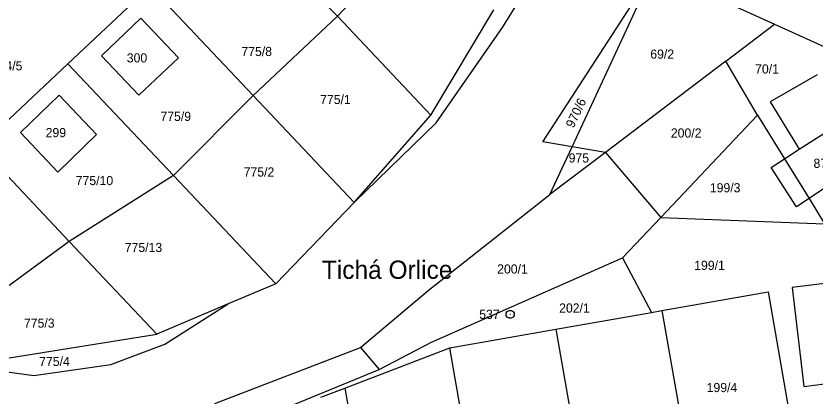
# Model space of a CAD drawing. Extents: x -593358 to -590116, y -1072518 to -1068420.
# Drawn here: x -591943 to -591794.4, y -1070910.9 to -1070840.2 of the extents above; entities that cross this region are included whole.
import ezdxf

# ---------------------------------------------------------------- set-up
doc = ezdxf.new("R2010")
doc.units = 0
for name, color, linetype in [('Názvosloví', 7, 'Continuous'), ('Parcela KN', 7, 'Continuous'), ('Parcelní číslo', 7, 'Continuous'), ('Parcelní číslo_stavební', 7, 'Continuous'), ('stavby - vnitřní kresba', 7, 'Continuous'), ('Vrstva 17', 7, 'Continuous'), ('Vrstva 24', 7, 'Continuous')]:
    doc.layers.add(name, color=color, linetype=linetype)

msp = doc.modelspace()

# ---------------------------------------------------------------- linework, layer by layer
at = {"layer": 'Parcela KN'}
for p, q in [((-591852.65, -1070842.37), (-591837.83, -1070818.45)), ((-591883.33, -1070840.23), (-591902.47, -1070819.95)), ((-591868.2, -1070824.23), (-591883.33, -1070840.23)), ((-591845.13, -1070863.58), (-591824.43, -1070831.54)), ((-591839.74, -1070864.52), (-591824.43, -1070831.54)), ((-591824.43, -1070831.54), (-591802.11, -1070841.73)), ((-591918.11, -1070834.69), (-591933.38, -1070849.09)), ((-591898.97, -1070854.98), (-591918.11, -1070834.69)), ((-591865.95, -1070858.67), (-591854.24, -1070839.04)), ((-591927.15, -1070847.61), (-591919.84, -1070840.59)), ((-591919.84, -1070840.59), (-591912.84, -1070848)), ((-591898.97, -1070854.98), (-591883.33, -1070840.23)), ((-591883.33, -1070840.23), (-591865.95, -1070858.67)), ((-591864.95, -1070860.08), (-591852.65, -1070842.37)), ((-591811.19, -1070848.63), (-591802.11, -1070841.73)), ((-591802.11, -1070841.73), (-591783.56, -1070850.2)), ((-591920.22, -1070854.93), (-591927.15, -1070847.61)), ((-591912.84, -1070848), (-591920.22, -1070854.93)), ((-591811.19, -1070848.63), (-591833.5, -1070865.6)), ((-591805.28, -1070858.67), (-591811.19, -1070848.63)), ((-591933.38, -1070849.09), (-591949.74, -1070864.52)), ((-591933.38, -1070849.09), (-591913.78, -1070869.87)), ((-591794.18, -1070851.14), (-591802.93, -1070856.16)), ((-591942.18, -1070861.86), (-591934.99, -1070854.91)), ((-591934.99, -1070854.91), (-591928.06, -1070862.25)), ((-591898.97, -1070854.98), (-591913.78, -1070869.87)), ((-591880.18, -1070874.9), (-591898.97, -1070854.98)), ((-591802.93, -1070856.16), (-591797.52, -1070865)), ((-591880.18, -1070874.9), (-591865.95, -1070858.67)), ((-591823.26, -1070877.69), (-591805.28, -1070858.67)), ((-591805.28, -1070858.67), (-591800.26, -1070866.78)), ((-591880.18, -1070874.9), (-591864.95, -1070860.08)), ((-591935.27, -1070869.22), (-591942.18, -1070861.86)), ((-591928.06, -1070862.25), (-591935.27, -1070869.22)), ((-591839.74, -1070864.52), (-591845.13, -1070863.58)), ((-591933.14, -1070882.12), (-591949.74, -1070864.52)), ((-591843.88, -1070873.42), (-591839.74, -1070864.52)), ((-591833.5, -1070865.6), (-591839.74, -1070864.52)), ((-591800.26, -1070866.78), (-591797.52, -1070865)), ((-591833.5, -1070865.6), (-591843.88, -1070873.42)), ((-591833.5, -1070865.6), (-591823.26, -1070877.69)), ((-591802.75, -1070868.4), (-591800.26, -1070866.78)), ((-591785.81, -1070867.45), (-591795.71, -1070874.14)), ((-591913.78, -1070869.87), (-591933.14, -1070882.12)), ((-591913.78, -1070869.87), (-591894.77, -1070890.03)), ((-591798.01, -1070875.69), (-591802.75, -1070868.4)), ((-591866.49, -1070891.28), (-591843.88, -1070873.42)), ((-591795.71, -1070874.14), (-591798.01, -1070875.69)), ((-591795.71, -1070874.14), (-591792.81, -1070878.83)), ((-591894.77, -1070890.03), (-591880.18, -1070874.9)), ((-591830.35, -1070885.19), (-591823.26, -1070877.69)), ((-591823.26, -1070877.69), (-591792.81, -1070878.83)), ((-591933.14, -1070882.12), (-591947.02, -1070892.31)), ((-591916.89, -1070899.35), (-591933.14, -1070882.12)), ((-591865.86, -1070900.85), (-591830.35, -1070885.19)), ((-591830.35, -1070885.19), (-591824.99, -1070895.34)), ((-591894.77, -1070890.03), (-591903.63, -1070893.76)), ((-591791.8, -1070889.82), (-591798.81, -1070890.67)), ((-591798.81, -1070890.67), (-591796.65, -1070909.1)), ((-591879.03, -1070901.83), (-591866.49, -1070891.28)), ((-591823.03, -1070895), (-591803.31, -1070891.53)), ((-591803.31, -1070891.53), (-591798.13, -1070921.14)), ((-591903.63, -1070893.76), (-591916.89, -1070899.35)), ((-591915.39, -1070901.23), (-591903.63, -1070893.76)), ((-591824.99, -1070895.34), (-591823.03, -1070895)), ((-591823.03, -1070895), (-591817.82, -1070924.61)), ((-591842.74, -1070898.46), (-591824.99, -1070895.34)), ((-591944.69, -1070903.85), (-591916.89, -1070899.35)), ((-591862.45, -1070901.93), (-591842.74, -1070898.46)), ((-591842.74, -1070898.46), (-591837.5, -1070928.07)), ((-591987.92, -1070900.52), (-591939.74, -1070907.08)), ((-591875.56, -1070905.97), (-591865.86, -1070900.85)), ((-591925.42, -1070905.02), (-591915.39, -1070901.23)), ((-591906.1, -1070912.29), (-591879.03, -1070901.83)), ((-591881.92, -1070909.42), (-591862.45, -1070901.93)), ((-591879.03, -1070901.83), (-591875.56, -1070905.97)), ((-591857.22, -1070931.54), (-591862.45, -1070901.93)), ((-591939.74, -1070907.08), (-591925.42, -1070905.02)), ((-591904.79, -1070917.91), (-591875.56, -1070905.97)), ((-591796.65, -1070909.1), (-591789.52, -1070908.21)), ((-591886.39, -1070911.08), (-591881.92, -1070909.42)), ((-591881.92, -1070909.42), (-591877.41, -1070935.1))]:
    msp.add_line(p, q, dxfattribs=at)
at = {"layer": 'stavby - vnitřní kresba'}
for p, q in [((-591797.52, -1070865), (-591790.43, -1070860.4)), ((-591800.26, -1070866.78), (-591795.71, -1070874.14))]:
    msp.add_line(p, q, dxfattribs=at)
at = {"layer": 'Vrstva 24'}
msp.add_line((-591851.27, -1070895.68), (-591851.17, -1070895.68), dxfattribs=at)
msp.add_lwpolyline([(-591851.03, -1070894.96), (-591850.69, -1070895.15), (-591850.5, -1070895.49), (-591850.5, -1070895.88), (-591850.69, -1070896.22), (-591851.03, -1070896.41), (-591851.42, -1070896.41), (-591851.76, -1070896.22), (-591851.95, -1070895.88), (-591851.95, -1070895.49), (-591851.76, -1070895.15), (-591851.42, -1070894.96)], close=True, dxfattribs=at)

# ---------------------------------------------------------------- texts
at = {"layer": 'Názvosloví'}
msp.add_text('Tichá Orlice', height=3.4, dxfattribs=at).set_placement((-591886.211, -1070889.09))
at = {"layer": 'Parcelní číslo'}
for s, p in [('775/8', (-591901.16, -1070847.65)), ('69/2', (-591825.197, -1070848.14)), ('774/5', (-591947.53, -1070850.32)), ('70/1', (-591805.722, -1070850.9)), ('775/1', (-591886.532, -1070856.58)), ('775/9', (-591916.2, -1070859.72)), ('200/2', (-591821.374, -1070862.81)), ('975', (-591840.361, -1070867.45)), ('775/2', (-591900.733, -1070870.06)), ('775/10', (-591931.938, -1070871.66)), ('199/3', (-591814.132, -1070873)), ('775/13', (-591922.828, -1070884.1)), ('199/1', (-591817.037, -1070887.43)), ('200/1', (-591853.642, -1070888.1)), ('202/1', (-591842.129, -1070895.36)), ('775/3', (-591941.557, -1070898.17)), ('775/4', (-591938.73, -1070905.3)), ('199/4', (-591814.725, -1070910.15))]:
    msp.add_text(s, height=1.7, dxfattribs=at).set_placement(p)
msp.add_text('970/6', height=1.7, rotation=64.68694, dxfattribs=at).set_placement((-591839.462, -1070861.151))
at = {"layer": 'Parcelní číslo_stavební'}
for s, p in [('300', (-591922.455, -1070848.84)), ('299', (-591937.528, -1070862.74)), ('87', (-591794.871, -1070868.45))]:
    msp.add_text(s, height=1.7, dxfattribs=at).set_placement(p)
at = {"layer": 'Vrstva 17'}
msp.add_text('537', height=1.7, dxfattribs=at).set_placement((-591856.974, -1070896.53))

doc.saveas('drawing.dxf')
